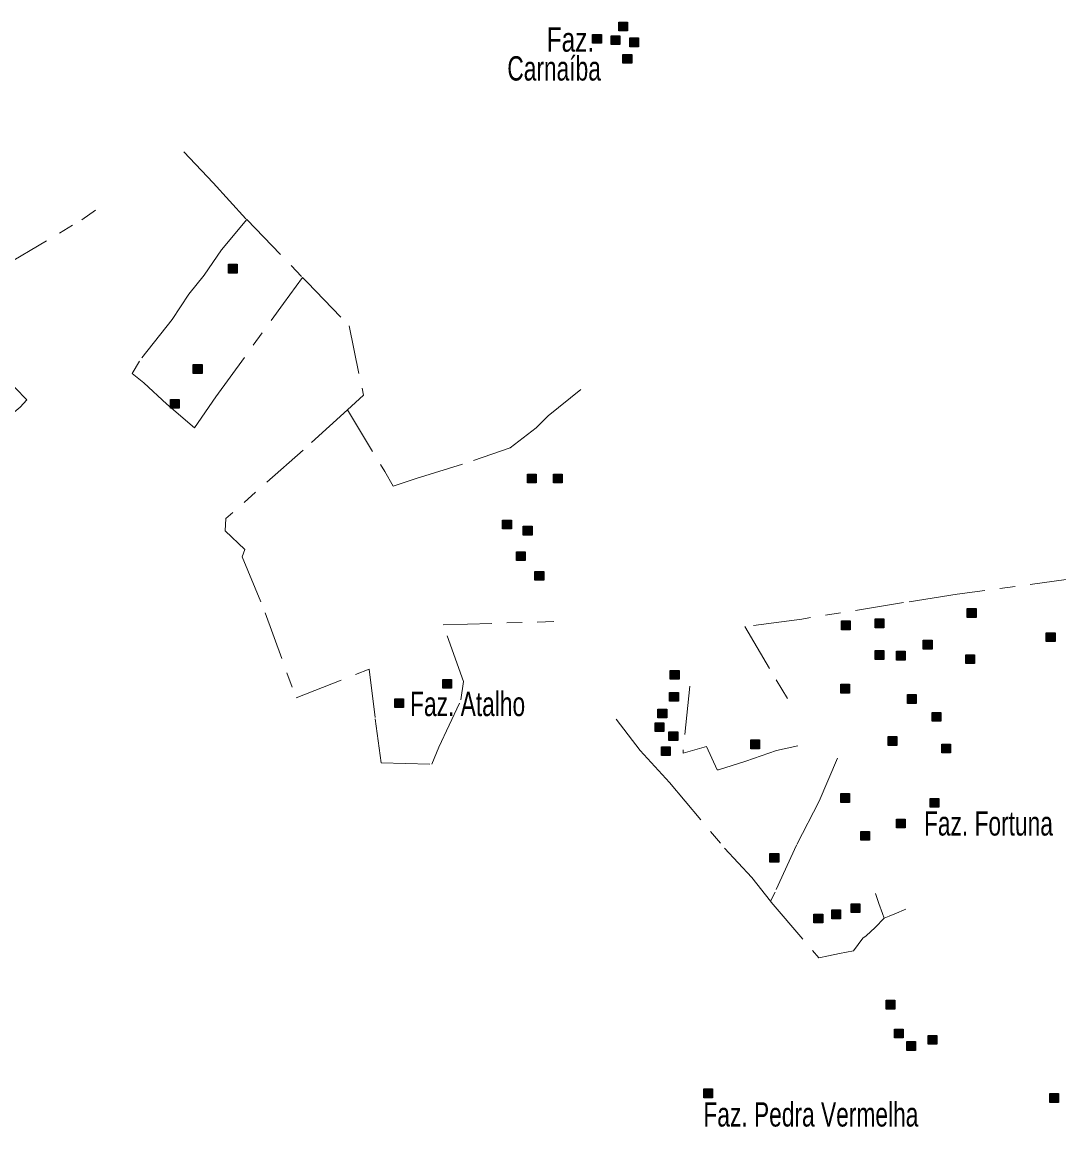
# Model space of a CAD drawing. Extents: x 445.4 to 500, y 8728.7 to 8784.
# Drawn here: x 472.09 to 478.91, y 8738.69 to 8745.97 of the extents above; entities that cross this region are included whole.
import ezdxf
from ezdxf.enums import TextEntityAlignment as Align

# ---------------------------------------------------------------- set-up
doc = ezdxf.new("R2010")
doc.units = 0
doc.header["$LTSCALE"] = 0.064
doc.linetypes.add('DOT_DASHED', pattern=[7.7, 5, -1.2, 0.3, -1.2])
doc.layers.add('2', color=7, linetype='Continuous', lineweight=25)
doc.layers.add('22', color=7, linetype='DOT_DASHED', lineweight=13)
doc.layers.add('61', color=7, linetype='Continuous')

msp = doc.modelspace()

# ---------------------------------------------------------------- hatches: boundary and pattern name
at = {"layer": '2'}
for points in [[(476.0149, 8745.9657), (476.0729, 8745.9657), (476.0729, 8745.9077), (476.0149, 8745.9077)], [(475.8429, 8745.8842), (475.9009, 8745.8842), (475.9009, 8745.8262), (475.8429, 8745.8262)], [(475.9651, 8745.8752), (476.0231, 8745.8752), (476.0231, 8745.8172), (475.9651, 8745.8172)], [(476.0873, 8745.8616), (476.1453, 8745.8616), (476.1453, 8745.8036), (476.0873, 8745.8036)], [(476.042, 8745.7529), (476.1, 8745.7529), (476.1, 8745.6949), (476.042, 8745.6949)], [(473.4447, 8744.3721), (473.5027, 8744.3721), (473.5027, 8744.3141), (473.4447, 8744.3141)], [(473.2139, 8743.7111), (473.2719, 8743.7111), (473.2719, 8743.6531), (473.2139, 8743.6531)], [(473.063, 8743.4828), (473.121, 8743.4828), (473.121, 8743.4248), (473.063, 8743.4248)], [(475.4131, 8742.9912), (475.4711, 8742.9912), (475.4711, 8742.9332), (475.4131, 8742.9332)], [(475.585, 8742.9912), (475.643, 8742.9912), (475.643, 8742.9332), (475.585, 8742.9332)], [(475.2502, 8742.6879), (475.3082, 8742.6879), (475.3082, 8742.6299), (475.2502, 8742.6299)], [(475.3859, 8742.6471), (475.4439, 8742.6471), (475.4439, 8742.5891), (475.3859, 8742.5891)], [(475.3407, 8742.4796), (475.3987, 8742.4796), (475.3987, 8742.4216), (475.3407, 8742.4216)], [(475.4628, 8742.3501), (475.5208, 8742.3501), (475.5208, 8742.2921), (475.4628, 8742.2921)], [(478.3091, 8742.1056), (478.3671, 8742.1056), (478.3671, 8742.0476), (478.3091, 8742.0476)], [(477.481, 8742.0241), (477.539, 8742.0241), (477.539, 8741.9661), (477.481, 8741.9661)], [(477.7028, 8742.0377), (477.7608, 8742.0377), (477.7608, 8741.9797), (477.7028, 8741.9797)], [(478.8295, 8741.9471), (478.8875, 8741.9471), (478.8875, 8741.8891), (478.8295, 8741.8891)], [(478.0195, 8741.8973), (478.0775, 8741.8973), (478.0775, 8741.8393), (478.0195, 8741.8393)], [(477.7028, 8741.8294), (477.7608, 8741.8294), (477.7608, 8741.7714), (477.7028, 8741.7714)], [(477.843, 8741.8249), (477.901, 8741.8249), (477.901, 8741.7669), (477.843, 8741.7669)], [(478.3001, 8741.8022), (478.3581, 8741.8022), (478.3581, 8741.7442), (478.3001, 8741.7442)], [(476.3543, 8741.6981), (476.4123, 8741.6981), (476.4123, 8741.6401), (476.3543, 8741.6401)], [(474.8565, 8741.6393), (474.9145, 8741.6393), (474.9145, 8741.5813), (474.8565, 8741.5813)], [(476.3497, 8741.5532), (476.4077, 8741.5532), (476.4077, 8741.4952), (476.3497, 8741.4952)], [(477.4765, 8741.6076), (477.5345, 8741.6076), (477.5345, 8741.5496), (477.4765, 8741.5496)], [(474.5397, 8741.5125), (474.5977, 8741.5125), (474.5977, 8741.4545), (474.5397, 8741.4545)], [(477.9154, 8741.5397), (477.9734, 8741.5397), (477.9734, 8741.4817), (477.9154, 8741.4817)], [(476.2728, 8741.4446), (476.3308, 8741.4446), (476.3308, 8741.3866), (476.2728, 8741.3866)], [(478.0783, 8741.4219), (478.1363, 8741.4219), (478.1363, 8741.3639), (478.0783, 8741.3639)], [(476.2547, 8741.354), (476.3127, 8741.354), (476.3127, 8741.296), (476.2547, 8741.296)], [(476.3452, 8741.2952), (476.4032, 8741.2952), (476.4032, 8741.2372), (476.3452, 8741.2372)], [(477.7887, 8741.2635), (477.8467, 8741.2635), (477.8467, 8741.2055), (477.7887, 8741.2055)], [(476.2954, 8741.1956), (476.3534, 8741.1956), (476.3534, 8741.1376), (476.2954, 8741.1376)], [(476.8837, 8741.2408), (476.9417, 8741.2408), (476.9417, 8741.1828), (476.8837, 8741.1828)], [(478.1417, 8741.2137), (478.1997, 8741.2137), (478.1997, 8741.1557), (478.1417, 8741.1557)], [(477.4765, 8740.8877), (477.5345, 8740.8877), (477.5345, 8740.8297), (477.4765, 8740.8297)], [(478.0648, 8740.856), (478.1228, 8740.856), (478.1228, 8740.798), (478.0648, 8740.798)], [(477.843, 8740.7202), (477.901, 8740.7202), (477.901, 8740.6622), (477.843, 8740.6622)], [(477.6077, 8740.6387), (477.6657, 8740.6387), (477.6657, 8740.5807), (477.6077, 8740.5807)], [(477.0104, 8740.4938), (477.0684, 8740.4938), (477.0684, 8740.4358), (477.0104, 8740.4358)], [(477.5444, 8740.1633), (477.6024, 8740.1633), (477.6024, 8740.1053), (477.5444, 8740.1053)], [(477.3, 8740.0954), (477.358, 8740.0954), (477.358, 8740.0374), (477.3, 8740.0374)], [(477.4177, 8740.1226), (477.4757, 8740.1226), (477.4757, 8740.0646), (477.4177, 8740.0646)], [(477.7752, 8739.5277), (477.8332, 8739.5277), (477.8332, 8739.4697), (477.7752, 8739.4697)], [(477.8295, 8739.3375), (477.8875, 8739.3375), (477.8875, 8739.2795), (477.8295, 8739.2795)], [(478.0512, 8739.2968), (478.1092, 8739.2968), (478.1092, 8739.2388), (478.0512, 8739.2388)], [(477.9109, 8739.2561), (477.9689, 8739.2561), (477.9689, 8739.1981), (477.9109, 8739.1981)], [(476.5746, 8738.9437), (476.6326, 8738.9437), (476.6326, 8738.8857), (476.5746, 8738.8857)], [(478.8521, 8738.9137), (478.9101, 8738.9137), (478.9101, 8738.8557), (478.8521, 8738.8557)]]:
    msp.add_hatch(color=256, dxfattribs=at).paths.add_polyline_path(points)

# ---------------------------------------------------------------- linework, layer by layer
for points in [[(476.0149, 8745.9657), (476.0729, 8745.9657), (476.0729, 8745.9077), (476.0149, 8745.9077)], [(475.8429, 8745.8842), (475.9009, 8745.8842), (475.9009, 8745.8262), (475.8429, 8745.8262)], [(475.9651, 8745.8752), (476.0231, 8745.8752), (476.0231, 8745.8172), (475.9651, 8745.8172)], [(476.0873, 8745.8616), (476.1453, 8745.8616), (476.1453, 8745.8036), (476.0873, 8745.8036)], [(476.042, 8745.7529), (476.1, 8745.7529), (476.1, 8745.6949), (476.042, 8745.6949)], [(473.4447, 8744.3721), (473.5027, 8744.3721), (473.5027, 8744.3141), (473.4447, 8744.3141)], [(473.2139, 8743.7111), (473.2719, 8743.7111), (473.2719, 8743.6531), (473.2139, 8743.6531)], [(473.063, 8743.4828), (473.121, 8743.4828), (473.121, 8743.4248), (473.063, 8743.4248)], [(475.4131, 8742.9912), (475.4711, 8742.9912), (475.4711, 8742.9332), (475.4131, 8742.9332)], [(475.585, 8742.9912), (475.643, 8742.9912), (475.643, 8742.9332), (475.585, 8742.9332)], [(475.2502, 8742.6879), (475.3082, 8742.6879), (475.3082, 8742.6299), (475.2502, 8742.6299)], [(475.3859, 8742.6471), (475.4439, 8742.6471), (475.4439, 8742.5891), (475.3859, 8742.5891)], [(475.3407, 8742.4796), (475.3987, 8742.4796), (475.3987, 8742.4216), (475.3407, 8742.4216)], [(475.4628, 8742.3501), (475.5208, 8742.3501), (475.5208, 8742.2921), (475.4628, 8742.2921)], [(478.3091, 8742.1056), (478.3671, 8742.1056), (478.3671, 8742.0476), (478.3091, 8742.0476)], [(477.481, 8742.0241), (477.539, 8742.0241), (477.539, 8741.9661), (477.481, 8741.9661)], [(477.7028, 8742.0377), (477.7608, 8742.0377), (477.7608, 8741.9797), (477.7028, 8741.9797)], [(478.8295, 8741.9471), (478.8875, 8741.9471), (478.8875, 8741.8891), (478.8295, 8741.8891)], [(478.0195, 8741.8973), (478.0775, 8741.8973), (478.0775, 8741.8393), (478.0195, 8741.8393)], [(477.7028, 8741.8294), (477.7608, 8741.8294), (477.7608, 8741.7714), (477.7028, 8741.7714)], [(477.843, 8741.8249), (477.901, 8741.8249), (477.901, 8741.7669), (477.843, 8741.7669)], [(478.3001, 8741.8022), (478.3581, 8741.8022), (478.3581, 8741.7442), (478.3001, 8741.7442)], [(476.3543, 8741.6981), (476.4123, 8741.6981), (476.4123, 8741.6401), (476.3543, 8741.6401)], [(474.8565, 8741.6393), (474.9145, 8741.6393), (474.9145, 8741.5813), (474.8565, 8741.5813)], [(476.3497, 8741.5532), (476.4077, 8741.5532), (476.4077, 8741.4952), (476.3497, 8741.4952)], [(477.4765, 8741.6076), (477.5345, 8741.6076), (477.5345, 8741.5496), (477.4765, 8741.5496)], [(474.5397, 8741.5125), (474.5977, 8741.5125), (474.5977, 8741.4545), (474.5397, 8741.4545)], [(477.9154, 8741.5397), (477.9734, 8741.5397), (477.9734, 8741.4817), (477.9154, 8741.4817)], [(476.2728, 8741.4446), (476.3308, 8741.4446), (476.3308, 8741.3866), (476.2728, 8741.3866)], [(478.0783, 8741.4219), (478.1363, 8741.4219), (478.1363, 8741.3639), (478.0783, 8741.3639)], [(476.2547, 8741.354), (476.3127, 8741.354), (476.3127, 8741.296), (476.2547, 8741.296)], [(476.3452, 8741.2952), (476.4032, 8741.2952), (476.4032, 8741.2372), (476.3452, 8741.2372)], [(477.7887, 8741.2635), (477.8467, 8741.2635), (477.8467, 8741.2055), (477.7887, 8741.2055)], [(476.2954, 8741.1956), (476.3534, 8741.1956), (476.3534, 8741.1376), (476.2954, 8741.1376)], [(476.8837, 8741.2408), (476.9417, 8741.2408), (476.9417, 8741.1828), (476.8837, 8741.1828)], [(478.1417, 8741.2137), (478.1997, 8741.2137), (478.1997, 8741.1557), (478.1417, 8741.1557)], [(477.4765, 8740.8877), (477.5345, 8740.8877), (477.5345, 8740.8297), (477.4765, 8740.8297)], [(478.0648, 8740.856), (478.1228, 8740.856), (478.1228, 8740.798), (478.0648, 8740.798)], [(477.843, 8740.7202), (477.901, 8740.7202), (477.901, 8740.6622), (477.843, 8740.6622)], [(477.6077, 8740.6387), (477.6657, 8740.6387), (477.6657, 8740.5807), (477.6077, 8740.5807)], [(477.0104, 8740.4938), (477.0684, 8740.4938), (477.0684, 8740.4358), (477.0104, 8740.4358)], [(477.5444, 8740.1633), (477.6024, 8740.1633), (477.6024, 8740.1053), (477.5444, 8740.1053)], [(477.3, 8740.0954), (477.358, 8740.0954), (477.358, 8740.0374), (477.3, 8740.0374)], [(477.4177, 8740.1226), (477.4757, 8740.1226), (477.4757, 8740.0646), (477.4177, 8740.0646)], [(477.7752, 8739.5277), (477.8332, 8739.5277), (477.8332, 8739.4697), (477.7752, 8739.4697)], [(477.8295, 8739.3375), (477.8875, 8739.3375), (477.8875, 8739.2795), (477.8295, 8739.2795)], [(478.0512, 8739.2968), (478.1092, 8739.2968), (478.1092, 8739.2388), (478.0512, 8739.2388)], [(477.9109, 8739.2561), (477.9689, 8739.2561), (477.9689, 8739.1981), (477.9109, 8739.1981)], [(476.5746, 8738.9437), (476.6326, 8738.9437), (476.6326, 8738.8857), (476.5746, 8738.8857)], [(478.8521, 8738.9137), (478.9101, 8738.9137), (478.9101, 8738.8557), (478.8521, 8738.8557)]]:
    msp.add_lwpolyline(points, close=True, dxfattribs=at)
at = {"layer": '22'}
for points in [[(473.1523, 8745.1121), (473.3454, 8744.9088), (473.5638, 8744.6682), (473.5662, 8744.6657), (473.9328, 8744.2858)], [(471.5719, 8744.1188), (471.9722, 8744.3629), (472.4809, 8744.6653), (472.5709, 8744.7288)], [(473.5662, 8744.6657), (473.4002, 8744.4667), (473.2852, 8744.2991), (473.1845, 8744.1747), (473.0743, 8744.0072), (472.8586, 8743.7343), (472.8107, 8743.653), (472.8874, 8743.5907), (473.0407, 8743.4519), (473.221, 8743.2952), (473.3619, 8743.4998), (473.8076, 8744.1125), (473.9328, 8744.2858)], [(473.9328, 8744.2858), (473.9628, 8744.2547), (474.2392, 8743.9669), (474.3339, 8743.5107), (474.2283, 8743.4141)], [(471.5719, 8744.1188), (471.9633, 8743.6383), (472.1181, 8743.4787), (472.0746, 8743.4308), (471.7655, 8743.1787), (471.6959, 8743.1178)], [(474.2283, 8743.4141), (474.4744, 8743.0068), (474.5302, 8742.9122), (474.6806, 8742.9623), (475.0595, 8743.0792), (475.2991, 8743.1626), (475.4718, 8743.2962), (475.5498, 8743.3741), (475.7662, 8743.5476)], [(474.2283, 8743.4141), (473.9383, 8743.149), (473.4287, 8742.6991), (473.4247, 8742.6164), (473.5531, 8742.4954), (473.5364, 8742.4453), (473.6869, 8742.078), (473.8904, 8741.5189), (474.3728, 8741.7074), (474.4118, 8741.3791), (474.4508, 8741.0897), (474.7849, 8741.0819), (474.8311, 8741.1927), (474.9759, 8741.5043), (474.9928, 8741.6249), (474.8591, 8741.9977), (475.5867, 8742.0205)], [(479.5955, 8742.3921), (479.0402, 8742.308), (478.2422, 8742.1996), (477.8894, 8742.1454), (477.2204, 8742.0367), (476.8458, 8741.9879), (477.0521, 8741.6356), (477.1253, 8741.5147)], [(476.482, 8741.5942), (476.438, 8741.1634), (476.438, 8741.1546), (476.5919, 8741.1985), (476.6622, 8741.0448), (476.671, 8741.0448), (476.8513, 8741.1019), (477.0535, 8741.1722), (477.1942, 8741.2029)], [(475.9987, 8741.3773), (476.1565, 8741.1709), (476.35, 8740.9601), (476.7105, 8740.5298), (476.8908, 8740.3366), (477.0133, 8740.1805)], [(477.4561, 8741.121), (477.3351, 8740.8373), (477.1856, 8740.5475), (477.0449, 8740.2402), (477.0133, 8740.1805)], [(477.0133, 8740.1805), (477.0183, 8740.1741), (477.3328, 8739.8061)], [(477.7051, 8740.23), (477.7278, 8740.1637), (477.7511, 8740.0991), (477.7614, 8740.0673)], [(477.7614, 8740.0673), (477.7954, 8740.0807), (477.8433, 8740.1012), (477.8938, 8740.1226), (477.906, 8740.1276)], [(477.7614, 8740.0673), (477.7025, 8740.0065), (477.6445, 8739.9522), (477.6209, 8739.9355), (477.5602, 8739.8522), (477.4674, 8739.835), (477.3949, 8739.8197), (477.3328, 8739.8061)]]:
    msp.add_lwpolyline(points, dxfattribs=at)

# ---------------------------------------------------------------- texts
at = {"layer": '61'}
for s, width, p in [('          Faz. ', 0.75, (475.8974, 8745.771)), ('Carnaíba', 0.7, (475.8974, 8745.581))]:
    msp.add_text(s, height=0.16, dxfattribs=dict(at, width=width)).set_placement(p, align=Align.RIGHT)
at = {"layer": '61', "width": 0.7}
for s, p in [('Faz. Atalho', (474.6412, 8741.3981)), ('Faz. Fortuna', (478.0245, 8740.6118)), ('Faz. Pedra Vermelha', (476.5723, 8738.6965))]:
    msp.add_text(s, height=0.16, dxfattribs=at).set_placement(p)

doc.saveas('drawing.dxf')
